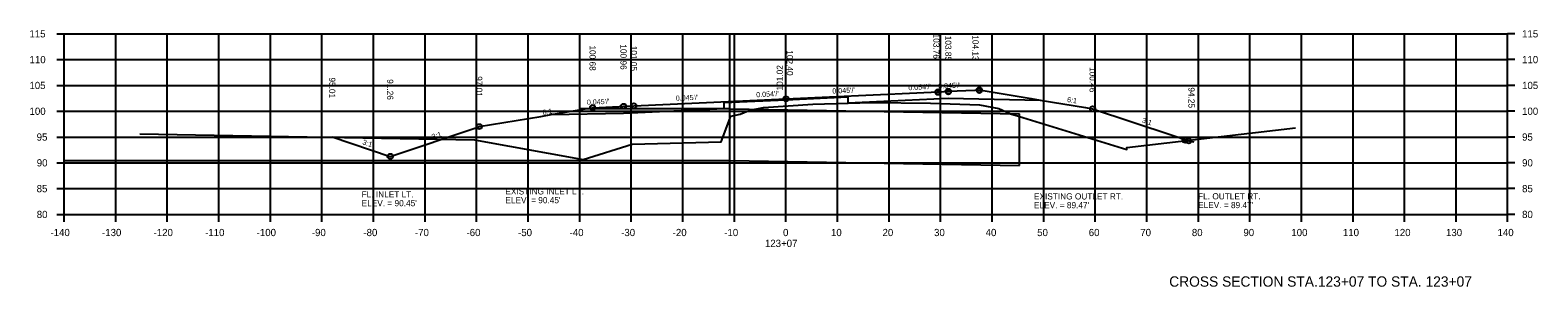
# Model space of a CAD drawing. Extents: x 1175611 to 1176402, y -433344 to -416213.
# Drawn here: x 1176110 to 1176402.4, y -431405.7 to -431356 of the extents above; entities that cross this region are included whole.
import ezdxf

# ---------------------------------------------------------------- set-up
doc = ezdxf.new("R2010")
doc.units = 0
doc.layers.add('R_No Plot', color=7, linetype='Continuous')

msp = doc.modelspace()

# ---------------------------------------------------------------- linework, layer by layer
at = {"layer": 'R_No Plot'}
for p, q in [((1176115.16, -431356.66), (1176116.56, -431356.66)), ((1176116.56, -431356.66), (1176396.56, -431356.66)), ((1176116.56, -431391.66), (1176116.56, -431356.66)), ((1176116.56, -431391.66), (1176116.56, -431356.66)), ((1176126.56, -431391.66), (1176126.56, -431356.66)), ((1176136.56, -431391.66), (1176136.56, -431356.66)), ((1176146.56, -431391.66), (1176146.56, -431356.66)), ((1176156.56, -431391.66), (1176156.56, -431356.66)), ((1176166.56, -431391.66), (1176166.56, -431356.66)), ((1176176.56, -431391.66), (1176176.56, -431356.66)), ((1176186.56, -431391.66), (1176186.56, -431356.66)), ((1176196.56, -431391.66), (1176196.56, -431356.66)), ((1176206.56, -431391.66), (1176206.56, -431356.66)), ((1176216.56, -431391.66), (1176216.56, -431356.66)), ((1176226.56, -431391.66), (1176226.56, -431356.66)), ((1176236.56, -431391.66), (1176236.56, -431356.66)), ((1176245.69, -431391.66), (1176245.69, -431356.66)), ((1176246.56, -431391.66), (1176246.56, -431356.66)), ((1176256.56, -431391.66), (1176256.56, -431356.66)), ((1176266.56, -431391.66), (1176266.56, -431356.66)), ((1176276.56, -431391.66), (1176276.56, -431356.66)), ((1176286.56, -431391.66), (1176286.56, -431356.66)), ((1176296.56, -431391.66), (1176296.56, -431356.66)), ((1176306.56, -431391.66), (1176306.56, -431356.66)), ((1176316.56, -431391.66), (1176316.56, -431356.66)), ((1176326.56, -431391.66), (1176326.56, -431356.66)), ((1176336.56, -431391.66), (1176336.56, -431356.66)), ((1176346.56, -431391.66), (1176346.56, -431356.66)), ((1176356.56, -431391.66), (1176356.56, -431356.66)), ((1176366.56, -431391.66), (1176366.56, -431356.66)), ((1176376.56, -431391.66), (1176376.56, -431356.66)), ((1176386.56, -431391.66), (1176386.56, -431356.66)), ((1176396.56, -431391.66), (1176396.56, -431356.66)), ((1176396.56, -431391.66), (1176396.56, -431356.66)), ((1176397.96, -431356.66), (1176396.56, -431356.66)), ((1176115.16, -431361.66), (1176116.56, -431361.66)), ((1176116.56, -431361.66), (1176396.56, -431361.66)), ((1176397.96, -431361.66), (1176396.56, -431361.66)), ((1176115.16, -431366.66), (1176116.56, -431366.66)), ((1176116.56, -431366.66), (1176396.56, -431366.66)), ((1176397.96, -431366.66), (1176396.56, -431366.66)), ((1176115.16, -431371.66), (1176116.56, -431371.66)), ((1176116.56, -431371.66), (1176396.56, -431371.66)), ((1176245.69, -431371.21), (1176216.59, -431371.21)), ((1176245.69, -431381.21), (1176245.69, -431371.2)), ((1176245.69, -431371.2), (1176301.89, -431372.18)), ((1176301.89, -431382.19), (1176301.89, -431372.18)), ((1176397.96, -431371.66), (1176396.56, -431371.66)), ((1176115.16, -431376.66), (1176116.56, -431376.66)), ((1176116.56, -431376.66), (1176396.56, -431376.66)), ((1176397.96, -431376.66), (1176396.56, -431376.66)), ((1176116.56, -431381.21), (1176245.69, -431381.21)), ((1176245.69, -431381.21), (1176301.89, -431382.19)), ((1176115.16, -431381.66), (1176116.56, -431381.66)), ((1176116.56, -431381.66), (1176396.56, -431381.66)), ((1176397.96, -431381.66), (1176396.56, -431381.66)), ((1176115.16, -431386.66), (1176116.56, -431386.66)), ((1176116.56, -431386.66), (1176396.56, -431386.66)), ((1176397.96, -431386.66), (1176396.56, -431386.66)), ((1176115.16, -431391.66), (1176116.56, -431391.66)), ((1176116.56, -431391.66), (1176396.56, -431391.66)), ((1176116.56, -431391.66), (1176396.56, -431391.66)), ((1176116.56, -431393.06), (1176116.56, -431391.66)), ((1176126.56, -431393.06), (1176126.56, -431391.66)), ((1176136.56, -431393.06), (1176136.56, -431391.66)), ((1176146.56, -431393.06), (1176146.56, -431391.66)), ((1176156.56, -431393.06), (1176156.56, -431391.66)), ((1176166.56, -431393.06), (1176166.56, -431391.66)), ((1176176.56, -431393.06), (1176176.56, -431391.66)), ((1176186.56, -431393.06), (1176186.56, -431391.66)), ((1176196.56, -431393.06), (1176196.56, -431391.66)), ((1176206.56, -431393.06), (1176206.56, -431391.66)), ((1176216.56, -431393.06), (1176216.56, -431391.66)), ((1176226.56, -431393.06), (1176226.56, -431391.66)), ((1176236.56, -431393.06), (1176236.56, -431391.66)), ((1176246.56, -431393.06), (1176246.56, -431391.66)), ((1176256.56, -431393.06), (1176256.56, -431391.66)), ((1176266.56, -431393.06), (1176266.56, -431391.66)), ((1176276.56, -431393.06), (1176276.56, -431391.66)), ((1176286.56, -431393.06), (1176286.56, -431391.66)), ((1176296.56, -431393.06), (1176296.56, -431391.66)), ((1176306.56, -431393.06), (1176306.56, -431391.66)), ((1176316.56, -431393.06), (1176316.56, -431391.66)), ((1176326.56, -431393.06), (1176326.56, -431391.66)), ((1176336.56, -431393.06), (1176336.56, -431391.66)), ((1176346.56, -431393.06), (1176346.56, -431391.66)), ((1176356.56, -431393.06), (1176356.56, -431391.66)), ((1176366.56, -431393.06), (1176366.56, -431391.66)), ((1176376.56, -431393.06), (1176376.56, -431391.66)), ((1176386.56, -431393.06), (1176386.56, -431391.66)), ((1176396.56, -431393.06), (1176396.56, -431391.66)), ((1176397.96, -431391.66), (1176396.56, -431391.66))]:
    msp.add_line(p, q, dxfattribs=at)
for points in [[(1176168.55, -431376.65), (1176179.8, -431380.4), (1176196.59, -431374.8), (1176197.06, -431374.64), (1176209.03, -431372.65), (1176211.04, -431372.31), (1176217.99, -431371.15), (1176219.06, -431370.97), (1176224.22, -431370.74), (1176225.06, -431370.7), (1176225.34, -431370.68), (1176227.06, -431370.61), (1176252.43, -431369.47), (1176256.56, -431369.25), (1176281.93, -431368.12), (1176286.06, -431367.9), (1176286.34, -431367.88), (1176288.06, -431367.8), (1176293.22, -431367.57), (1176294.06, -431367.53), (1176304.16, -431369.21), (1176305.85, -431369.49), (1176314.68, -431370.96), (1176316.06, -431371.19), (1176331.48, -431376.33), (1176334.69, -431377.4)], [(1176211.04, -431372.31), (1176225.06, -431372.03), (1176244.56, -431371.14), (1176244.56, -431369.97), (1176256.56, -431369.42), (1176268.56, -431368.87), (1176268.57, -431370.03), (1176288.06, -431369.14), (1176305.85, -431369.49)], [(1176286.06, -431368.02), (1176286.06, -431367.99), (1176286.06, -431367.77)], [(1176288.06, -431367.94), (1176288.06, -431367.9), (1176288.06, -431367.67)], [(1176131.22, -431376.04), (1176196.15, -431377.21), (1176217.2, -431381.04), (1176226.72, -431378.05), (1176244.02, -431377.56), (1176245.88, -431372.64), (1176247.71, -431372.25), (1176249.57, -431371.45), (1176252.21, -431370.92), (1176261.77, -431370.31), (1176273.14, -431369.97), (1176284.6, -431370.07), (1176294.08, -431370.42), (1176297.84, -431371.15), (1176300.1, -431372.14), (1176301.68, -431372.61), (1176322.69, -431379.09), (1176322.69, -431378.7), (1176355.42, -431374.9)], [(1176225.06, -431370.72), (1176225.06, -431370.71), (1176225.06, -431370.68)], [(1176227.06, -431370.63), (1176227.06, -431370.62), (1176227.06, -431370.59)], [(1176333.86, -431377.27), (1176333.98, -431377.27), (1176335.7, -431377.6)]]:
    msp.add_lwpolyline(points, dxfattribs=at)
for centre in [(1176256.56, -431369.25), (1176286.06, -431367.9), (1176286.06, -431367.99), (1176288.06, -431367.8), (1176288.06, -431367.9), (1176294.06, -431367.53), (1176294.06, -431367.63), (1176219.06, -431370.97), (1176219.06, -431370.98), (1176225.06, -431370.7), (1176225.06, -431370.71), (1176227.06, -431370.61), (1176227.06, -431370.62), (1176316.06, -431371.19), (1176197.06, -431374.64), (1176333.98, -431377.27), (1176334.69, -431377.4), (1176179.8, -431380.4)]:
    msp.add_circle(centre, 0.5, dxfattribs=at)

# ---------------------------------------------------------------- texts
for s, height, p in [('115', 1.4, (1176109.82, -431357.36)), ('115', 1.4, (1176399.36, -431357.36)), ('110', 1.4, (1176109.84, -431362.36)), ('110', 1.4, (1176399.36, -431362.36)), ('105', 1.4, (1176109.82, -431367.36)), ('105', 1.4, (1176399.36, -431367.36)), ('100', 1.4, (1176109.84, -431372.36)), ('100', 1.4, (1176399.36, -431372.36)), ('95', 1.4, (1176111.22, -431377.36)), ('95', 1.4, (1176399.36, -431377.36)), ('90', 1.4, (1176111.24, -431382.36)), ('90', 1.4, (1176399.36, -431382.36)), ('85', 1.4, (1176111.22, -431387.36)), ('FL. INLET LT.', 1.2, (1176174.26, -431388.37)), ('EXISTING INLET LT.', 1.2, (1176202.14, -431387.79)), ('85', 1.4, (1176399.36, -431387.36)), ("ELEV. = 90.45'", 1.2, (1176174.26, -431390.07)), ("ELEV. = 90.45'", 1.2, (1176202.14, -431389.49)), ('EXISTING OUTLET RT.', 1.2, (1176304.68, -431388.76)), ("ELEV. = 89.47'", 1.2, (1176304.68, -431390.46)), ('FL. OUTLET RT.', 1.2, (1176336.51, -431388.74)), ("ELEV. = 89.47'", 1.2, (1176336.51, -431390.44)), ('80', 1.4, (1176111.24, -431392.36)), ('80', 1.4, (1176399.36, -431392.36)), ('-140', 1.4, (1176113.9, -431395.86)), ('-130', 1.4, (1176123.9, -431395.86)), ('-120', 1.4, (1176133.9, -431395.86)), ('-110', 1.4, (1176143.9, -431395.86)), ('-100', 1.4, (1176153.9, -431395.86)), ('-90', 1.4, (1176164.6, -431395.86)), ('-80', 1.4, (1176174.6, -431395.86)), ('-70', 1.4, (1176184.6, -431395.86)), ('-60', 1.4, (1176194.6, -431395.86)), ('-50', 1.4, (1176204.6, -431395.86)), ('-40', 1.4, (1176214.6, -431395.86)), ('-30', 1.4, (1176224.6, -431395.86)), ('-20', 1.4, (1176234.6, -431395.86)), ('-10', 1.4, (1176244.6, -431395.86)), ('0', 1.4, (1176256, -431395.86)), ('10', 1.4, (1176265.3, -431395.86)), ('20', 1.4, (1176275.3, -431395.86)), ('30', 1.4, (1176285.3, -431395.86)), ('40', 1.4, (1176295.3, -431395.86)), ('50', 1.4, (1176305.3, -431395.86)), ('60', 1.4, (1176315.3, -431395.86)), ('70', 1.4, (1176325.3, -431395.86)), ('80', 1.4, (1176335.3, -431395.86)), ('90', 1.4, (1176345.3, -431395.86)), ('100', 1.4, (1176354.6, -431395.86)), ('110', 1.4, (1176364.6, -431395.86)), ('120', 1.4, (1176374.6, -431395.86)), ('130', 1.4, (1176384.6, -431395.86)), ('140', 1.4, (1176394.6, -431395.86)), ('123+07', 1.4, (1176252.49, -431397.96)), ('CROSS SECTION STA.123+07 TO STA. 123+07', 2, (1176330.91, -431405.66))]:
    msp.add_text(s, height=height, dxfattribs=at).set_placement(p)
for s, height, rotation, p in [('103.76', 1.2, 270, (1176285.15, -431356.62)), ('103.85', 1.2, 270, (1176287.46, -431357.03)), ('104.13', 1.2, 270, (1176292.75, -431356.94)), ('100.68', 1.2, 270, (1176218.46, -431358.91)), ('100.96', 1.2, 270, (1176224.46, -431358.7)), ('101.05', 1.2, 270, (1176226.46, -431358.97)), ('102.40', 1.2, 270, (1176256.73, -431359.85)), ('101.02', 1.2, 90, (1176255.96, -431367.64)), ('100.46', 1.2, 270, (1176315.46, -431363.09)), ('95.01', 1.2, 270, (1176167.95, -431365.11)), ('91.26', 1.2, 270, (1176179.2, -431365.45)), ('97.01', 1.2, 270, (1176196.46, -431364.87)), ("0.054'/'", 1, 3.0828, (1176280.32, -431367.6)), ("0.045'/'", 1, 2.5576, (1176286.11, -431367.29)), ("0.045'/'", 1, 2.5576, (1176217.97, -431370.42)), ("0.045'/'", 1, 2.5576, (1176235.22, -431369.64)), ("0.054'/'", 1, 3.0828, (1176250.82, -431368.96)), ("0.045'/'", 1, 2.5576, (1176265.58, -431368.25)), ('6:1', 1, 350.5377, (1176311.04, -431369.85)), ('94.25', 1.2, 270, (1176334.64, -431367.03)), ('6:1', 1, 9.4623, (1176209.42, -431372.41)), ('3:1', 1, 18.4349, (1176188.04, -431377.12)), ('3:1', 1, 341.5651, (1176325.54, -431373.82)), ('3:1', 1, 341.5651, (1176174.33, -431378.05))]:
    msp.add_text(s, height=height, rotation=rotation, dxfattribs=at).set_placement(p)

doc.saveas('drawing.dxf')
